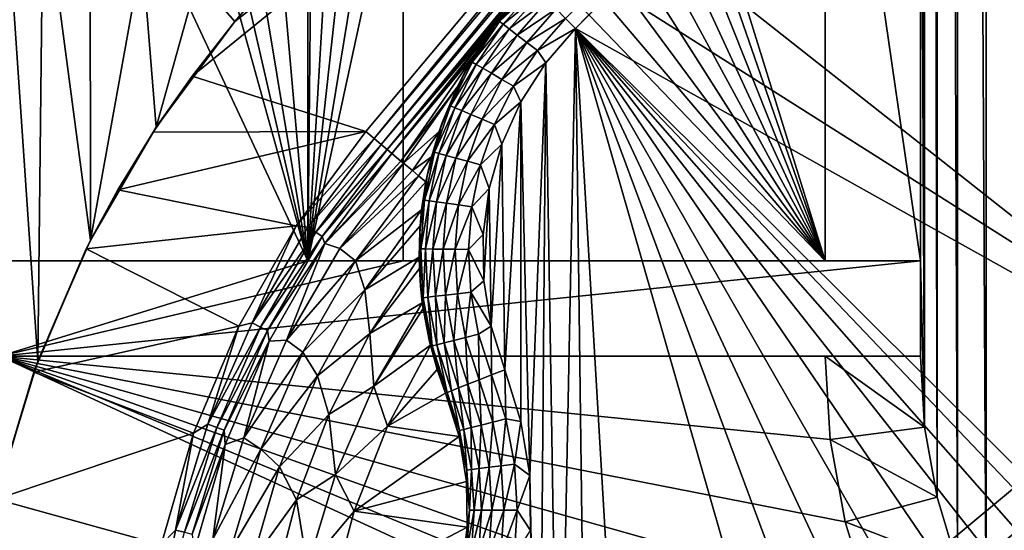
# Model space of a CAD drawing. Header units: metres. Extents: x -205 to 205, y -104 to 104.
# Tile 311 of 656: x -61 to -46, y -40 to -32. Entities that reach past the tile are written whole.
import ezdxf

# ---------------------------------------------------------------- set-up
doc = ezdxf.new("R2010")
doc.units = ezdxf.units.M
doc.layers.add('solid_01_2-CONSUMER_EHM_BOX_SW0001', color=7, linetype='CONTINUOUS')

msp = doc.modelspace()

# ---------------------------------------------------------------- linework, layer by layer
at = {"layer": 'solid_01_2-CONSUMER_EHM_BOX_SW0001'}
for points in [[(-200.010849, -74.958488), (-200.010773, 75.041512), (-0.010778, 75.04142)], [(-0.010849, -74.95858), (-200.010849, -74.958488), (-0.010778, 75.04142)], [(-45.504356, -42.843384, 63.099998), (-46.061474, 41.943027, 63.099998), (-45.49667, 42.907265, 63.099998)], [(-46.068989, -41.879044, 63.099998), (-46.509281, 40.918793, 63.099998), (-46.061474, 41.943027, 63.099998)], [(-45.504356, -42.843384, 63.099998), (-46.068989, -41.879044, 63.099998), (-46.061474, 41.943027, 63.099998)], [(-46.516613, -40.854729, 63.099998), (-46.83366, 39.849041, 63.099998), (-46.509281, 40.918793, 63.099998)], [(-46.068989, -41.879044, 63.099998), (-46.516613, -40.854729, 63.099998), (-46.509281, 40.918793, 63.099998)], [(-46.840797, -39.78492, 63.099998), (-47.030098, 38.748962, 63.099998), (-46.83366, 39.849041, 63.099998)], [(-46.516613, -40.854729, 63.099998), (-46.840797, -39.78492, 63.099998), (-46.83366, 39.849041, 63.099998)], [(-47.030098, 38.748962, 63.099998), (-47.037041, -38.684807, 63.099998), (-47.098759, 12.032925, 63.099998)], [(-46.840797, -39.78492, 63.099998), (-47.037041, -38.684807, 63.099998), (-47.030098, 38.748962, 63.099998)], [(-43.000031, 37.541439, 75), (-62.692566, -21.952003, 75), (-43.000065, -37.458561, 75)], [(-47.099728, 3.032924, 63.099998), (-47.098759, 12.032925, 63.099998), (-47.037041, -38.684807, 63.099998)], [(-47.037041, -38.684807, 63.099998), (-47.101665, -22.468756, 63.099998), (-47.099728, 3.032924, 63.099998)], [(-43.000065, -37.458561, 75), (-62.692566, -21.952003, 75), (-63.601807, -24.424149, 75)], [(-47.037041, -38.684807, 63.099998), (-47.101791, -24.218756, 63.099998), (-47.101665, -22.468756, 63.099998)], [(-52.692944, -32.25491, 13.474928), (-52.535599, -32.412258, 13.5), (-43.478027, -23.104588, 13.484238)], [(-43.478027, -23.104588, 13.484238), (-52.535599, -32.412258, 13.5), (-43.472324, -23.207573, 13.494987)], [(-43.472324, -23.207573, 13.494987), (-52.535599, -32.412258, 13.5), (-43.480381, -23.297558, 13.499115)], [(-43.480381, -23.297558, 13.499115), (-52.535599, -32.412258, 13.5), (-43.500061, -23.376728, 13.5)], [(-43.500065, -37.458561, 13.5), (-43.500061, -23.376728, 13.5), (-52.535599, -32.412258, 13.5)], [(-58.572994, -33.162811, 1.571667), (-55.837051, -34.035175, 1.571667), (-47.685936, -24.321066, 1.571667)], [(-58.572994, -33.162811, 1.571667), (-47.685936, -24.321066, 1.571667), (-57.901031, -32.303291, 1.571667)], [(-57.901031, -32.303291, 1.571667), (-47.685936, -24.321066, 1.571667), (-57.567448, -31.905743, 1.571667)], [(-55.710209, -34.141609, 1.656628), (-47.685936, -24.321066, 1.571667), (-55.837051, -34.035175, 1.571667)], [(-55.710209, -34.141609, 1.656628), (-47.558853, -24.4277, 1.656828), (-47.685936, -24.321066, 1.571667)], [(-47.037041, -38.684807, 63.099998), (-47.101898, -25.718756, 63.099998), (-47.101791, -24.218756, 63.099998)], [(-43.000065, -37.458561, 75), (-63.601807, -24.424149, 75), (-63.60397, -54.56757, 75)], [(-55.597309, -34.236343, 1.771182), (-47.558853, -24.4277, 1.656828), (-55.710209, -34.141609, 1.656628)], [(-55.597309, -34.236343, 1.771182), (-47.445988, -24.522406, 1.771438), (-47.558853, -24.4277, 1.656828)], [(-55.502689, -34.315739, 1.911131), (-47.445988, -24.522406, 1.771438), (-55.597309, -34.236343, 1.771182)], [(-55.502689, -34.315739, 1.911131), (-47.351402, -24.60177, 1.911433), (-47.445988, -24.522406, 1.771438)], [(-53.512287, -31.993067, 1.957378), (-47.351402, -24.60177, 1.911433), (-55.502689, -34.315739, 1.911131)], [(-56.75264, -36.068062, 72), (-61.602642, -36.067715, 72), (-61.601898, -25.717714, 72)], [(-56.75264, -36.068062, 72), (-61.601898, -25.717714, 72), (-59.007263, -27.973104, 72)], [(-48.602642, -36.068649, 72), (-51.980488, -26.343319, 72), (-51.8186, -25.718416, 72)], [(-48.601898, -25.718649, 72), (-48.602642, -36.068649, 72), (-51.8186, -25.718416, 72)], [(-48.602642, -36.068649, 69.5), (-48.602642, -36.068649, 72), (-48.601898, -25.718649, 72)], [(-48.602642, -36.068649, 69.5), (-48.601898, -25.718649, 72), (-48.601898, -25.718649, 69.5)], [(-48.602642, -36.068649, 69.5), (-48.601898, -25.718649, 69.5), (-47.102642, -36.068756, 69.5)], [(-48.601898, -25.718649, 69.5), (-47.101898, -25.718756, 69.5), (-47.102642, -36.068756, 69.5)], [(-47.037041, -38.684807, 63.099998), (-47.102642, -36.068756, 63.099998), (-47.101898, -25.718756, 63.099998)], [(-47.101898, -25.718756, 69.5), (-47.101898, -25.718756, 63.099998), (-47.102642, -36.068756, 63.099998)], [(-47.101898, -25.718756, 69.5), (-47.102642, -36.068756, 63.099998), (-47.102642, -36.068756, 69.5)], [(-48.602642, -36.068649, 72), (-52.234898, -26.936014, 72), (-51.980488, -26.343319, 72)], [(-48.602642, -36.068649, 72), (-52.576565, -27.484056, 72), (-52.234898, -26.936014, 72)], [(-48.602642, -36.068649, 72), (-52.996857, -27.973536, 72), (-52.576565, -27.484056, 72)], [(-56.75264, -36.068062, 72), (-59.007263, -27.973104, 72), (-58.517784, -28.393396, 72)], [(-48.602642, -36.068649, 72), (-53.486397, -28.393759, 72), (-52.996857, -27.973536, 72)], [(-56.75264, -36.068062, 72), (-58.517784, -28.393396, 72), (-57.969742, -28.735062, 72)], [(-48.602642, -36.068649, 72), (-54.034489, -28.735344, 72), (-53.486397, -28.393759, 72)], [(-56.75264, -36.068062, 72), (-57.969742, -28.735062, 72), (-57.377048, -28.989473, 72)], [(-48.602642, -36.068649, 72), (-54.62722, -28.989672, 72), (-54.034489, -28.735344, 72)], [(-56.75264, -36.068062, 72), (-57.377048, -28.989473, 72), (-56.752144, -29.151363, 72)], [(-48.602642, -36.068649, 72), (-55.252144, -29.15147, 72), (-54.62722, -28.989672, 72)], [(-56.752144, -29.151363, 72), (-56.752144, -29.151363, 67), (-56.75264, -36.068062, 67.02655)], [(-56.75264, -36.068062, 67.02655), (-56.752144, -29.151363, 67), (-56.687202, -29.162453, 67)], [(-56.75264, -36.068062, 72), (-56.752144, -29.151363, 72), (-56.75264, -36.068062, 67.02655)], [(-56.75264, -36.068062, 67.02655), (-55.625416, -29.201384, 66.568085), (-55.252144, -29.15147, 66.416206)], [(-55.25264, -36.068169, 66.416206), (-56.75264, -36.068062, 67.02655), (-55.252144, -29.15147, 66.416206)], [(-55.25264, -36.068169, 72), (-55.252144, -29.15147, 66.416206), (-55.252144, -29.15147, 67)], [(-55.25264, -36.068169, 72), (-55.252144, -29.15147, 67), (-55.252144, -29.15147, 72)], [(-55.25264, -36.068169, 72), (-55.25264, -36.068169, 66.416206), (-55.252144, -29.15147, 66.416206)], [(-48.602642, -36.068649, 72), (-55.25264, -36.068169, 72), (-55.252144, -29.15147, 72)], [(-56.75264, -36.068062, 67.02655), (-56.687202, -29.162453, 67), (-56.345837, -29.204144, 66.861221)], [(-56.75264, -36.068062, 67.02655), (-56.002148, -29.218559, 66.721382), (-55.625416, -29.201384, 66.568085)], [(-56.75264, -36.068062, 67.02655), (-56.345837, -29.204144, 66.861221), (-56.002148, -29.218559, 66.721382)], [(-61.616348, -39.624882, 1.5), (-61.007786, -37.646294, 1.5), (-61.570423, -29.404696, 1.5)], [(-61.007786, -37.646294, 1.5), (-60.921299, -30.112871, 1.5), (-61.570423, -29.404696, 1.5)], [(-61.007786, -37.646294, 1.5), (-60.1754, -35.744205, 1.5), (-60.921299, -30.112871, 1.5)], [(-60.1754, -35.744205, 1.5), (-60.180515, -30.728884, 1.5), (-60.921299, -30.112871, 1.5)], [(-60.1754, -35.744205, 1.5), (-59.365047, -31.237093, 1.5), (-60.180515, -30.728884, 1.5)], [(-60.1754, -35.744205, 1.5), (-59.140625, -33.965061, 1.5), (-59.365047, -31.237093, 1.5)], [(-59.140625, -33.965061, 1.5), (-58.491138, -31.630711, 1.5), (-59.365047, -31.237093, 1.5)], [(-59.140625, -33.965061, 1.5), (-57.901031, -32.303291, 1.5), (-58.491138, -31.630711, 1.5)], [(-57.901031, -32.303291, 1.5), (-57.567448, -31.905743, 1.5), (-58.491138, -31.630711, 1.5)], [(-53.811607, -32.363235, 12.5), (-53.242706, -31.705151, 12.5), (-53.758545, -32.293083, 1.963943)], [(-53.811607, -32.363235, 12.5), (-53.225151, -31.722702, 12.721427), (-53.242706, -31.705151, 12.5)], [(-53.733505, -32.301292, 12.721548), (-53.225151, -31.722702, 12.721427), (-53.811607, -32.363235, 12.5)], [(-53.242706, -31.705151, 12.5), (-53.512287, -31.993067, 1.957378), (-53.758545, -32.293083, 1.963943)], [(-53.733505, -32.301292, 12.721548), (-53.172955, -31.7749, 12.933075), (-53.225151, -31.722702, 12.721427)], [(-53.675003, -32.346355, 12.933187), (-53.172955, -31.7749, 12.933075), (-53.733505, -32.301292, 12.721548)], [(-53.675003, -32.346355, 12.933187), (-53.088734, -31.859121, 13.122963), (-53.172955, -31.7749, 12.933075)], [(-57.567448, -31.905743, 1.571667), (-57.567448, -31.905743, 1.5), (-57.901031, -32.303291, 1.5)], [(-57.901031, -32.303291, 1.571667), (-57.567448, -31.905743, 1.571667), (-57.901031, -32.303291, 1.5)], [(-53.580631, -32.41906, 13.123061), (-53.088734, -31.859121, 13.122963), (-53.675003, -32.346355, 12.933187)], [(-53.580631, -32.41906, 13.123061), (-52.976719, -31.971134, 13.281551), (-53.088734, -31.859121, 13.122963)], [(-53.758545, -32.293083, 1.963943), (-53.512287, -31.993067, 1.957378), (-55.502689, -34.315739, 1.911131)], [(-53.455124, -32.515747, 13.28163), (-52.976719, -31.971134, 13.281551), (-53.580631, -32.41906, 13.123061)], [(-53.455124, -32.515747, 13.28163), (-52.842545, -32.105312, 13.400871), (-52.976719, -31.971134, 13.281551)], [(-53.30479, -32.631557, 13.400926), (-52.842545, -32.105312, 13.400871), (-53.455124, -32.515747, 13.28163)], [(-53.30479, -32.631557, 13.400926), (-52.692944, -32.25491, 13.474928), (-52.842545, -32.105312, 13.400871)], [(-53.137184, -32.760677, 13.474956), (-52.692944, -32.25491, 13.474928), (-53.30479, -32.631557, 13.400926)], [(-53.137184, -32.760677, 13.474956), (-52.535599, -32.412258, 13.5), (-52.692944, -32.25491, 13.474928)], [(-57.901031, -32.303291, 1.571667), (-57.901031, -32.303291, 1.5), (-59.140625, -33.965061, 1.5)], [(-58.572994, -33.162811, 1.571667), (-57.901031, -32.303291, 1.571667), (-59.140625, -33.965061, 1.5)], [(-53.758545, -32.293083, 1.963943), (-55.502689, -34.315739, 1.911131), (-55.429699, -34.376984, 2.071429)], [(-53.962494, -32.575211, 2.005704), (-53.758545, -32.293083, 1.963943), (-55.429699, -34.376984, 2.071429)], [(-54.279373, -33.096668, 12.5), (-53.811607, -32.363235, 12.5), (-54.112408, -32.807098, 2.071429)], [(-54.163208, -32.94046, 12.72167), (-53.811607, -32.363235, 12.5), (-54.279373, -33.096668, 12.5)], [(-54.163208, -32.94046, 12.72167), (-53.733505, -32.301292, 12.721548), (-53.811607, -32.363235, 12.5)], [(-53.675003, -32.346355, 12.933187), (-53.733505, -32.301292, 12.721548), (-54.163208, -32.94046, 12.72167)], [(-54.099373, -32.977638, 12.9333), (-53.675003, -32.346355, 12.933187), (-54.163208, -32.94046, 12.72167)], [(-53.811607, -32.363235, 12.5), (-53.962494, -32.575211, 2.005704), (-54.112408, -32.807098, 2.071429)], [(-53.580631, -32.41906, 13.123061), (-53.675003, -32.346355, 12.933187), (-54.099373, -32.977638, 12.9333)], [(-53.811607, -32.363235, 12.5), (-53.758545, -32.293083, 1.963943), (-53.962494, -32.575211, 2.005704)], [(-53.137184, -32.760677, 13.474956), (-53.005222, -32.954681, 13.5), (-52.535599, -32.412258, 13.5)], [(-52.799175, -45.69643, 13.5), (-52.535599, -32.412258, 13.5), (-53.005222, -32.954681, 13.5)], [(-52.799175, -45.69643, 13.5), (-52.373676, -45.002834, 13.5), (-52.535599, -32.412258, 13.5)], [(-43.616688, -41.280739, 13.5), (-43.500065, -37.458561, 13.5), (-52.535599, -32.412258, 13.5)], [(-51.833702, -44.367565, 13.5), (-49.712379, -42.246246, 13.5), (-52.535599, -32.412258, 13.5)], [(-49.077129, -41.706284, 13.5), (-52.535599, -32.412258, 13.5), (-49.712379, -42.246246, 13.5)], [(-52.373676, -45.002834, 13.5), (-51.833702, -44.367565, 13.5), (-52.535599, -32.412258, 13.5)], [(-44.378178, -40.966618, 13.5), (-43.616688, -41.280739, 13.5), (-52.535599, -32.412258, 13.5)], [(-45.178871, -40.773182, 13.5), (-44.378178, -40.966618, 13.5), (-52.535599, -32.412258, 13.5)], [(-46.000145, -40.709747, 13.5), (-45.178871, -40.773182, 13.5), (-52.535599, -32.412258, 13.5)], [(-46.821411, -40.773205, 13.5), (-46.000145, -40.709747, 13.5), (-52.535599, -32.412258, 13.5)], [(-47.622089, -40.96666, 13.5), (-46.821411, -40.773205, 13.5), (-52.535599, -32.412258, 13.5)], [(-48.383553, -41.280792, 13.5), (-47.622089, -40.96666, 13.5), (-52.535599, -32.412258, 13.5)], [(-49.077129, -41.706284, 13.5), (-48.383553, -41.280792, 13.5), (-52.535599, -32.412258, 13.5)], [(-53.99641, -33.037609, 13.123158), (-53.580631, -32.41906, 13.123061), (-54.099373, -32.977638, 12.9333)], [(-53.455124, -32.515747, 13.28163), (-53.580631, -32.41906, 13.123061), (-53.99641, -33.037609, 13.123158)], [(-53.859493, -33.117359, 13.281707), (-53.455124, -32.515747, 13.28163), (-53.99641, -33.037609, 13.123158)], [(-53.30479, -32.631557, 13.400926), (-53.455124, -32.515747, 13.28163), (-53.859493, -33.117359, 13.281707)], [(-54.112408, -32.807098, 2.071429), (-53.962494, -32.575211, 2.005704), (-55.429699, -34.376984, 2.071429)], [(-53.695499, -33.212879, 13.40098), (-53.30479, -32.631557, 13.400926), (-53.859493, -33.117359, 13.281707)], [(-53.137184, -32.760677, 13.474956), (-53.30479, -32.631557, 13.400926), (-53.695499, -33.212879, 13.40098)], [(-54.112408, -32.807098, 2.071429), (-55.429699, -34.376984, 2.071429), (-55.286152, -34.497437, 2.399778)], [(-54.401661, -33.335751, 2.291544), (-54.112408, -32.807098, 2.071429), (-55.286152, -34.497437, 2.399778)], [(-54.279373, -33.096668, 12.5), (-54.112408, -32.807098, 2.071429), (-54.401661, -33.335751, 2.291544)], [(-53.512669, -33.319374, 13.474983), (-53.137184, -32.760677, 13.474956), (-53.695499, -33.212879, 13.40098)], [(-53.512669, -33.319374, 13.474983), (-53.005222, -32.954681, 13.5), (-53.137184, -32.760677, 13.474956)], [(-54.507122, -33.629585, 12.721791), (-54.163208, -32.94046, 12.72167), (-54.279373, -33.096668, 12.5)], [(-54.099373, -32.977638, 12.9333), (-54.163208, -32.94046, 12.72167), (-54.507122, -33.629585, 12.721791)], [(-54.439014, -33.658257, 12.933412), (-54.099373, -32.977638, 12.9333), (-54.507122, -33.629585, 12.721791)], [(-53.99641, -33.037609, 13.123158), (-54.099373, -32.977638, 12.9333), (-54.439014, -33.658257, 12.933412)], [(-53.512669, -33.319374, 13.474983), (-53.396458, -33.566254, 13.5), (-53.005222, -32.954681, 13.5)], [(-53.005222, -32.954681, 13.5), (-53.396458, -33.566254, 13.5), (-53.257771, -39.444721, 13.5)], [(-53.113308, -46.457912, 13.5), (-53.005222, -32.954681, 13.5), (-53.257771, -39.444721, 13.5)], [(-53.113308, -46.457912, 13.5), (-52.799175, -45.69643, 13.5), (-53.005222, -32.954681, 13.5)], [(-59.187351, -34.04512, 1.571667), (-58.572994, -33.162811, 1.571667), (-59.140625, -33.965061, 1.5)], [(-59.187351, -34.04512, 1.571667), (-55.837051, -34.035175, 1.571667), (-58.572994, -33.162811, 1.571667)], [(-54.636166, -33.89003, 12.5), (-54.279373, -33.096668, 12.5), (-54.401661, -33.335751, 2.291544)], [(-54.507122, -33.629585, 12.721791), (-54.279373, -33.096668, 12.5), (-54.636166, -33.89003, 12.5)], [(-54.32917, -33.704494, 13.123256), (-53.99641, -33.037609, 13.123158), (-54.439014, -33.658257, 12.933412)], [(-53.859493, -33.117359, 13.281707), (-53.99641, -33.037609, 13.123158), (-54.32917, -33.704494, 13.123256)], [(-54.183113, -33.76598, 13.281785), (-53.859493, -33.117359, 13.281707), (-54.32917, -33.704494, 13.123256)], [(-53.695499, -33.212879, 13.40098), (-53.859493, -33.117359, 13.281707), (-54.183113, -33.76598, 13.281785)], [(-54.401661, -33.335751, 2.291544), (-55.286152, -34.497437, 2.399778), (-55.245838, -34.531265, 2.474663)], [(-54.401661, -33.335751, 2.291544), (-55.245838, -34.531265, 2.474663), (-54.686089, -34.032433, 2.612327)], [(-54.636166, -33.89003, 12.5), (-54.401661, -33.335751, 2.291544), (-54.686089, -34.032433, 2.612327)], [(-54.008183, -33.839615, 13.401033), (-53.695499, -33.212879, 13.40098), (-54.183113, -33.76598, 13.281785)], [(-53.512669, -33.319374, 13.474983), (-53.695499, -33.212879, 13.40098), (-54.008183, -33.839615, 13.401033)], [(-53.813164, -33.921711, 13.475011), (-53.512669, -33.319374, 13.474983), (-54.008183, -33.839615, 13.401033)], [(-53.813164, -33.921711, 13.475011), (-53.396458, -33.566254, 13.5), (-53.512669, -33.319374, 13.474983)], [(-54.759537, -34.357224, 12.721913), (-54.507122, -33.629585, 12.721791), (-54.636166, -33.89003, 12.5)], [(-54.439014, -33.658257, 12.933412), (-54.507122, -33.629585, 12.721791), (-54.759537, -34.357224, 12.721913)], [(-53.813164, -33.921711, 13.475011), (-53.696026, -34.230827, 13.5), (-53.396458, -33.566254, 13.5)], [(-53.396458, -33.566254, 13.5), (-53.696026, -34.230827, 13.5), (-53.651779, -37.78125, 13.5)], [(-53.396458, -33.566254, 13.5), (-53.651779, -37.78125, 13.5), (-53.396145, -38.595013, 13.5)], [(-53.396458, -33.566254, 13.5), (-53.396145, -38.595013, 13.5), (-53.257771, -39.444721, 13.5)], [(-54.688278, -34.376904, 12.933524), (-54.439014, -33.658257, 12.933412), (-54.759537, -34.357224, 12.721913)], [(-54.32917, -33.704494, 13.123256), (-54.439014, -33.658257, 12.933412), (-54.688278, -34.376904, 12.933524)], [(-54.57338, -34.408634, 13.123353), (-54.32917, -33.704494, 13.123256), (-54.688278, -34.376904, 12.933524)], [(-54.183113, -33.76598, 13.281785), (-54.32917, -33.704494, 13.123256), (-54.57338, -34.408634, 13.123353)], [(-54.420609, -34.450825, 13.281862), (-54.183113, -33.76598, 13.281785), (-54.57338, -34.408634, 13.123353)], [(-54.008183, -33.839615, 13.401033), (-54.183113, -33.76598, 13.281785), (-54.420609, -34.450825, 13.281862)], [(-59.187351, -34.04512, 1.571667), (-59.140625, -33.965061, 1.5), (-60.1754, -35.744205, 1.5)], [(-54.874485, -34.726646, 12.5), (-54.636166, -33.89003, 12.5), (-54.805305, -34.431587, 2.789893)], [(-54.759537, -34.357224, 12.721913), (-54.636166, -33.89003, 12.5), (-54.874485, -34.726646, 12.5)], [(-54.636166, -33.89003, 12.5), (-54.686089, -34.032433, 2.612327), (-54.805305, -34.431587, 2.789893)], [(-54.237644, -34.501354, 13.401088), (-54.008183, -33.839615, 13.401033), (-54.420609, -34.450825, 13.281862)], [(-53.813164, -33.921711, 13.475011), (-54.008183, -33.839615, 13.401033), (-54.237644, -34.501354, 13.401088)], [(-54.033676, -34.557682, 13.475039), (-53.813164, -33.921711, 13.475011), (-54.237644, -34.501354, 13.401088)], [(-54.033676, -34.557682, 13.475039), (-53.696026, -34.230827, 13.5), (-53.813164, -33.921711, 13.475011)], [(-59.744102, -34.950222, 1.571667), (-59.187351, -34.04512, 1.571667), (-60.1754, -35.744205, 1.5)], [(-59.744102, -34.950222, 1.571667), (-56.934204, -35.515156, 1.571667), (-55.837051, -34.035175, 1.571667)], [(-59.744102, -34.950222, 1.571667), (-55.837051, -34.035175, 1.571667), (-59.187351, -34.04512, 1.571667)], [(-56.934204, -35.515156, 1.571667), (-55.710209, -34.141609, 1.656628), (-55.837051, -34.035175, 1.571667)], [(-54.686089, -34.032433, 2.612327), (-55.245838, -34.531265, 2.474663), (-55.106319, -34.648335, 2.696117)], [(-54.686089, -34.032433, 2.612327), (-55.106319, -34.648335, 2.696117), (-54.805305, -34.431587, 2.789893)], [(-56.934204, -35.515156, 1.571667), (-56.751968, -35.537674, 1.656628), (-55.710209, -34.141609, 1.656628)], [(-55.597309, -34.236343, 1.771182), (-55.710209, -34.141609, 1.656628), (-56.751968, -35.537674, 1.656628)], [(-56.629017, -35.618935, 1.771182), (-55.597309, -34.236343, 1.771182), (-56.751968, -35.537674, 1.656628)], [(-55.502689, -34.315739, 1.911131), (-55.597309, -34.236343, 1.771182), (-56.629017, -35.618935, 1.771182)], [(-54.033676, -34.557682, 13.475039), (-53.895405, -34.930111, 13.5), (-53.696026, -34.230827, 13.5)], [(-53.696026, -34.230827, 13.5), (-53.895405, -34.930111, 13.5), (-53.866295, -37.09663, 13.5)], [(-53.696026, -34.230827, 13.5), (-53.866295, -37.09663, 13.5), (-53.651779, -37.78125, 13.5)], [(-56.52597, -35.687038, 1.911131), (-55.502689, -34.315739, 1.911131), (-56.629017, -35.618935, 1.771182)], [(-55.429699, -34.376984, 2.071429), (-55.502689, -34.315739, 1.911131), (-56.52597, -35.687038, 1.911131)], [(-56.483871, -35.796425, 2.071429), (-55.429699, -34.376984, 2.071429), (-56.52597, -35.687038, 1.911131)], [(-55.286152, -34.497437, 2.399778), (-55.429699, -34.376984, 2.071429), (-56.483871, -35.796425, 2.071429)], [(-54.805305, -34.431587, 2.789893), (-55.106319, -34.648335, 2.696117), (-55.007225, -34.731483, 2.826262)], [(-54.805305, -34.431587, 2.789893), (-55.007225, -34.731483, 2.826262), (-54.89431, -34.826233, 2.953668)], [(-54.91626, -35.111282, 12.722034), (-54.759537, -34.357224, 12.721913), (-54.874485, -34.726646, 12.5)], [(-54.688278, -34.376904, 12.933524), (-54.759537, -34.357224, 12.721913), (-54.91626, -35.111282, 12.722034)], [(-54.843037, -35.121635, 12.933637), (-54.688278, -34.376904, 12.933524), (-54.91626, -35.111282, 12.722034)], [(-54.874485, -34.726646, 12.5), (-54.805305, -34.431587, 2.789893), (-54.89431, -34.826233, 2.953668)], [(-54.57338, -34.408634, 13.123353), (-54.688278, -34.376904, 12.933524), (-54.843037, -35.121635, 12.933637)], [(-54.724983, -35.138325, 13.123451), (-54.57338, -34.408634, 13.123353), (-54.843037, -35.121635, 12.933637)], [(-54.420609, -34.450825, 13.281862), (-54.57338, -34.408634, 13.123353), (-54.724983, -35.138325, 13.123451)], [(-55.286152, -34.497437, 2.399778), (-56.483871, -35.796425, 2.071429), (-55.245838, -34.531265, 2.474663)], [(-55.245838, -34.531265, 2.474663), (-56.483871, -35.796425, 2.071429), (-56.24625, -35.871914, 2.474663)], [(-55.106319, -34.648335, 2.696117), (-55.245838, -34.531265, 2.474663), (-56.24625, -35.871914, 2.474663)], [(-54.568035, -35.160519, 13.28194), (-54.420609, -34.450825, 13.281862), (-54.724983, -35.138325, 13.123451)], [(-54.237644, -34.501354, 13.401088), (-54.420609, -34.450825, 13.281862), (-54.568035, -35.160519, 13.28194)], [(-54.380077, -35.187096, 13.401142), (-54.237644, -34.501354, 13.401088), (-54.568035, -35.160519, 13.28194)], [(-54.033676, -34.557682, 13.475039), (-54.237644, -34.501354, 13.401088), (-54.380077, -35.187096, 13.401142)], [(-54.170551, -35.216721, 13.475066), (-54.033676, -34.557682, 13.475039), (-54.380077, -35.187096, 13.401142)], [(-54.170551, -35.216721, 13.475066), (-53.895405, -34.930111, 13.5), (-54.033676, -34.557682, 13.475039)], [(-55.106319, -34.648335, 2.696117), (-56.24625, -35.871914, 2.474663), (-55.007225, -34.731483, 2.826262)], [(-56.24625, -35.871914, 2.474663), (-56.000793, -36.065498, 2.826262), (-55.007225, -34.731483, 2.826262)], [(-55.007225, -34.731483, 2.826262), (-56.000793, -36.065498, 2.826262), (-54.89431, -34.826233, 2.953668)], [(-54.989326, -35.588936, 12.5), (-54.874485, -34.726646, 12.5), (-54.984612, -35.517414, 3.194685)], [(-54.91626, -35.111282, 12.722034), (-54.874485, -34.726646, 12.5), (-54.989326, -35.588936, 12.5)], [(-54.874485, -34.726646, 12.5), (-54.960842, -35.262867, 3.113558), (-54.984612, -35.517414, 3.194685)], [(-54.874485, -34.726646, 12.5), (-54.89431, -34.826233, 2.953668), (-54.960842, -35.262867, 3.113558)], [(-56.000793, -36.065498, 2.826262), (-54.960842, -35.262867, 3.113558), (-54.89431, -34.826233, 2.953668)], [(-60.243248, -35.878113, 1.571667), (-59.744102, -34.950222, 1.571667), (-60.1754, -35.744205, 1.5)], [(-60.243248, -35.878113, 1.571667), (-56.934204, -35.515156, 1.571667), (-59.744102, -34.950222, 1.571667)], [(-54.170551, -35.216721, 13.475066), (-53.991245, -35.650913, 13.5), (-53.895405, -34.930111, 13.5)], [(-53.895405, -34.930111, 13.5), (-53.991245, -35.650913, 13.5), (-53.981369, -36.379795, 13.5)], [(-53.895405, -34.930111, 13.5), (-53.981369, -36.379795, 13.5), (-53.866295, -37.09663, 13.5)], [(-54.974682, -35.87923, 12.722157), (-54.91626, -35.111282, 12.722034), (-54.989326, -35.588936, 12.5)], [(-54.843037, -35.121635, 12.933637), (-54.91626, -35.111282, 12.722034), (-54.974682, -35.87923, 12.722157)], [(-54.900711, -35.880077, 12.933749), (-54.843037, -35.121635, 12.933637), (-54.974682, -35.87923, 12.722157)], [(-54.724983, -35.138325, 13.123451), (-54.843037, -35.121635, 12.933637), (-54.900711, -35.880077, 12.933749)], [(-54.781471, -35.881447, 13.123549), (-54.724983, -35.138325, 13.123451), (-54.900711, -35.880077, 12.933749)], [(-54.568035, -35.160519, 13.28194), (-54.724983, -35.138325, 13.123451), (-54.781471, -35.881447, 13.123549)], [(-54.622952, -35.883266, 13.282018), (-54.568035, -35.160519, 13.28194), (-54.781471, -35.881447, 13.123549)], [(-54.380077, -35.187096, 13.401142), (-54.568035, -35.160519, 13.28194), (-54.622952, -35.883266, 13.282018)], [(-54.433121, -35.885445, 13.401196), (-54.380077, -35.187096, 13.401142), (-54.622952, -35.883266, 13.282018)], [(-54.170551, -35.216721, 13.475066), (-54.380077, -35.187096, 13.401142), (-54.433121, -35.885445, 13.401196)], [(-56.000793, -36.065498, 2.826262), (-55.853741, -36.524158, 3.113388), (-54.960842, -35.262867, 3.113558)], [(-54.984612, -35.517414, 3.194685), (-54.960842, -35.262867, 3.113558), (-55.853741, -36.524158, 3.113388)], [(-54.221512, -35.887875, 13.475094), (-54.170551, -35.216721, 13.475066), (-54.433121, -35.885445, 13.401196)], [(-54.221512, -35.887875, 13.475094), (-53.991245, -35.650913, 13.5), (-54.170551, -35.216721, 13.475066)], [(-60.243248, -35.878113, 1.571667), (-57.83836, -37.093304, 1.571667), (-56.934204, -35.515156, 1.571667)], [(-56.934204, -35.515156, 1.571667), (-57.83836, -37.093304, 1.571667), (-57.627983, -37.043282, 1.656628)], [(-56.934204, -35.515156, 1.571667), (-57.627983, -37.043282, 1.656628), (-56.751968, -35.537674, 1.656628)], [(-54.999771, -36.007351, 3.326002), (-54.984612, -35.517414, 3.194685), (-55.853741, -36.524158, 3.113388)], [(-54.989326, -35.588936, 12.5), (-54.984612, -35.517414, 3.194685), (-54.999771, -36.007351, 3.326002)], [(-56.629017, -35.618935, 1.771182), (-56.751968, -35.537674, 1.656628), (-57.627983, -37.043282, 1.656628)], [(-57.496578, -37.110012, 1.771182), (-56.629017, -35.618935, 1.771182), (-57.627983, -37.043282, 1.656628)], [(-56.52597, -35.687038, 1.911131), (-56.629017, -35.618935, 1.771182), (-57.496578, -37.110012, 1.771182)], [(-54.989326, -35.588936, 12.5), (-54.999771, -36.007351, 3.326002), (-54.995312, -36.186607, 3.365683)], [(-54.978268, -36.458763, 12.5), (-54.989326, -35.588936, 12.5), (-54.995312, -36.186607, 3.365683)], [(-54.974682, -35.87923, 12.722157), (-54.989326, -35.588936, 12.5), (-54.978268, -36.458763, 12.5)], [(-54.221512, -35.887875, 13.475094), (-53.981369, -36.379795, 13.5), (-53.991245, -35.650913, 13.5)], [(-60.243248, -35.878113, 1.571667), (-60.1754, -35.744205, 1.5), (-61.007786, -37.646294, 1.5)], [(-57.386448, -37.165943, 1.911131), (-56.52597, -35.687038, 1.911131), (-57.496578, -37.110012, 1.771182)], [(-56.483871, -35.796425, 2.071429), (-56.52597, -35.687038, 1.911131), (-57.386448, -37.165943, 1.911131)], [(-57.362556, -37.3307, 2.071429), (-56.483871, -35.796425, 2.071429), (-57.386448, -37.165943, 1.911131)], [(-57.087494, -37.31776, 2.474663), (-56.483871, -35.796425, 2.071429), (-57.362556, -37.3307, 2.071429)], [(-56.24625, -35.871914, 2.474663), (-56.483871, -35.796425, 2.071429), (-57.087494, -37.31776, 2.474663)], [(-61.069931, -37.817204, 1.571667), (-60.243248, -35.878113, 1.571667), (-61.007786, -37.646294, 1.5)], [(-61.069931, -37.817204, 1.571667), (-57.83836, -37.093304, 1.571667), (-60.243248, -35.878113, 1.571667)], [(-56.24625, -35.871914, 2.474663), (-57.087494, -37.31776, 2.474663), (-56.000793, -36.065498, 2.826262)], [(-54.933842, -36.648312, 12.722278), (-54.974682, -35.87923, 12.722157), (-54.978268, -36.458763, 12.5)], [(-54.900711, -35.880077, 12.933749), (-54.974682, -35.87923, 12.722157), (-54.933842, -36.648312, 12.722278)], [(-54.860348, -36.639633, 12.933862), (-54.900711, -35.880077, 12.933749), (-54.933842, -36.648312, 12.722278)], [(-54.781471, -35.881447, 13.123549), (-54.900711, -35.880077, 12.933749), (-54.860348, -36.639633, 12.933862)], [(-54.741898, -36.625648, 13.123646), (-54.781471, -35.881447, 13.123549), (-54.860348, -36.639633, 12.933862)], [(-54.622952, -35.883266, 13.282018), (-54.781471, -35.881447, 13.123549), (-54.741898, -36.625648, 13.123646)], [(-54.584442, -36.607063, 13.282096), (-54.622952, -35.883266, 13.282018), (-54.741898, -36.625648, 13.123646)], [(-54.433121, -35.885445, 13.401196), (-54.622952, -35.883266, 13.282018), (-54.584442, -36.607063, 13.282096)], [(-54.395893, -36.584801, 13.40125), (-54.433121, -35.885445, 13.401196), (-54.584442, -36.607063, 13.282096)], [(-54.221512, -35.887875, 13.475094), (-54.433121, -35.885445, 13.401196), (-54.395893, -36.584801, 13.40125)], [(-54.185722, -36.55999, 13.475121), (-54.221512, -35.887875, 13.475094), (-54.395893, -36.584801, 13.40125)], [(-54.185722, -36.55999, 13.475121), (-53.981369, -36.379795, 13.5), (-54.221512, -35.887875, 13.475094)], [(-61.602749, -37.567715, 69), (-61.602642, -36.067715, 69), (-56.75264, -36.068062, 67.02655)], [(-55.25264, -36.068169, 66.416206), (-61.602749, -37.567715, 69), (-56.75264, -36.068062, 67.02655)], [(-55.25264, -36.068169, 66.416206), (-47.102642, -36.068756, 63.099998), (-61.602749, -37.567715, 69)], [(-61.602749, -37.567715, 69), (-47.102642, -36.068756, 63.099998), (-47.102749, -37.568756, 63.099998)], [(-61.602642, -36.067715, 72), (-56.75264, -36.068062, 67.02655), (-61.602642, -36.067715, 69)], [(-56.75264, -36.068062, 72), (-56.75264, -36.068062, 67.02655), (-61.602642, -36.067715, 72)], [(-57.087494, -37.31776, 2.474663), (-56.833374, -37.505497, 2.826262), (-56.000793, -36.065498, 2.826262)], [(-56.000793, -36.065498, 2.826262), (-56.833374, -37.505497, 2.826262), (-55.853741, -36.524158, 3.113388)], [(-55.776184, -37.208618, 3.325905), (-54.999771, -36.007351, 3.326002), (-55.853741, -36.524158, 3.113388)], [(-54.995312, -36.186607, 3.365683), (-54.999771, -36.007351, 3.326002), (-55.776184, -37.208618, 3.325905)], [(-48.602642, -36.068649, 69.5), (-47.102642, -36.068756, 63.099998), (-55.25264, -36.068169, 66.416206)], [(-48.602642, -36.068649, 69.5), (-55.25264, -36.068169, 66.416206), (-55.25264, -36.068169, 72)], [(-48.602642, -36.068649, 69.5), (-55.25264, -36.068169, 72), (-48.602642, -36.068649, 72)], [(-48.602642, -36.068649, 69.5), (-47.102642, -36.068756, 69.5), (-47.102642, -36.068756, 63.099998)], [(-47.037041, -38.684807, 63.099998), (-47.102749, -37.568756, 63.099998), (-47.102642, -36.068756, 63.099998)], [(-54.949223, -36.727249, 3.45635), (-54.995312, -36.186607, 3.365683), (-55.776184, -37.208618, 3.325905)], [(-54.978268, -36.458763, 12.5), (-54.995312, -36.186607, 3.365683), (-54.949223, -36.727249, 3.45635)], [(-54.185722, -36.55999, 13.475121), (-53.866295, -37.09663, 13.5), (-53.981369, -36.379795, 13.5)], [(-56.833374, -37.505497, 2.826262), (-56.602734, -37.878357, 3.113388), (-55.853741, -36.524158, 3.113388)], [(-55.776184, -37.208618, 3.325905), (-55.853741, -36.524158, 3.113388), (-56.602734, -37.878357, 3.113388)], [(-54.978268, -36.458763, 12.5), (-54.949223, -36.727249, 3.45635), (-54.936714, -36.817394, 3.466957)], [(-54.841549, -37.317852, 12.5), (-54.978268, -36.458763, 12.5), (-54.936714, -36.817394, 3.466957)], [(-54.933842, -36.648312, 12.722278), (-54.978268, -36.458763, 12.5), (-54.841549, -37.317852, 12.5)], [(-54.395893, -36.584801, 13.40125), (-54.584442, -36.607063, 13.282096), (-54.453156, -37.319878, 13.282173)], [(-54.26902, -37.273548, 13.401304), (-54.395893, -36.584801, 13.40125), (-54.453156, -37.319878, 13.282173)], [(-54.185722, -36.55999, 13.475121), (-54.395893, -36.584801, 13.40125), (-54.26902, -37.273548, 13.401304)], [(-54.063782, -37.221905, 13.475149), (-54.185722, -36.55999, 13.475121), (-54.26902, -37.273548, 13.401304)], [(-54.063782, -37.221905, 13.475149), (-53.866295, -37.09663, 13.5), (-54.185722, -36.55999, 13.475121)], [(-55.710625, -38.037266, 3.45631), (-54.949223, -36.727249, 3.45635), (-55.776184, -37.208618, 3.325905)], [(-54.936714, -36.817394, 3.466957), (-54.949223, -36.727249, 3.45635), (-55.710625, -38.037266, 3.45631)], [(-54.860348, -36.639633, 12.933862), (-54.933842, -36.648312, 12.722278), (-54.794415, -37.405746, 12.7224)], [(-54.794415, -37.405746, 12.7224), (-54.933842, -36.648312, 12.722278), (-54.841549, -37.317852, 12.5)], [(-54.741898, -36.625648, 13.123646), (-54.860348, -36.639633, 12.933862), (-54.722622, -37.38768, 12.933973)], [(-54.722622, -37.38768, 12.933973), (-54.860348, -36.639633, 12.933862), (-54.794415, -37.405746, 12.7224)], [(-54.584442, -36.607063, 13.282096), (-54.741898, -36.625648, 13.123646), (-54.60693, -37.35857, 13.123743)], [(-54.60693, -37.35857, 13.123743), (-54.741898, -36.625648, 13.123646), (-54.722622, -37.38768, 12.933973)], [(-54.453156, -37.319878, 13.282173), (-54.584442, -36.607063, 13.282096), (-54.60693, -37.35857, 13.123743)], [(-54.82262, -37.396191, 3.5), (-54.936714, -36.817394, 3.466957), (-55.710625, -38.037266, 3.45631)], [(-54.841549, -37.317852, 12.5), (-54.936714, -36.817394, 3.466957), (-54.82262, -37.396191, 3.5)], [(-57.83836, -37.093304, 1.571667), (-58.326859, -38.638847, 1.656628), (-57.627983, -37.043282, 1.656628)], [(-57.496578, -37.110012, 1.771182), (-57.627983, -37.043282, 1.656628), (-58.326859, -38.638847, 1.656628)], [(-61.069931, -37.817204, 1.571667), (-58.553757, -38.781013, 1.571667), (-57.83836, -37.093304, 1.571667)], [(-57.83836, -37.093304, 1.571667), (-58.553757, -38.781013, 1.571667), (-58.326859, -38.638847, 1.656628)], [(-58.188709, -38.690182, 1.771182), (-57.496578, -37.110012, 1.771182), (-58.326859, -38.638847, 1.656628)], [(-57.386448, -37.165943, 1.911131), (-57.496578, -37.110012, 1.771182), (-58.188709, -38.690182, 1.771182)], [(-58.072922, -38.733208, 1.911131), (-57.386448, -37.165943, 1.911131), (-58.188709, -38.690182, 1.771182)], [(-57.362556, -37.3307, 2.071429), (-57.386448, -37.165943, 1.911131), (-58.072922, -38.733208, 1.911131)], [(-56.422779, -38.487835, 3.325905), (-55.776184, -37.208618, 3.325905), (-56.602734, -37.878357, 3.113388)], [(-55.710625, -38.037266, 3.45631), (-55.776184, -37.208618, 3.325905), (-56.422779, -38.487835, 3.325905)], [(-54.063782, -37.221905, 13.475149), (-54.26902, -37.273548, 13.401304), (-54.054615, -37.940239, 13.401358)], [(-53.857712, -37.862621, 13.475177), (-53.866295, -37.09663, 13.5), (-54.063782, -37.221905, 13.475149)], [(-53.857712, -37.862621, 13.475177), (-54.063782, -37.221905, 13.475149), (-54.054615, -37.940239, 13.401358)], [(-53.857712, -37.862621, 13.475177), (-53.651779, -37.78125, 13.5), (-53.866295, -37.09663, 13.5)], [(-58.053402, -38.958221, 2.071429), (-57.362556, -37.3307, 2.071429), (-58.072922, -38.733208, 1.911131)], [(-57.758625, -38.849995, 2.474663), (-57.362556, -37.3307, 2.071429), (-58.053402, -38.958221, 2.071429)], [(-57.087494, -37.31776, 2.474663), (-57.362556, -37.3307, 2.071429), (-57.758625, -38.849995, 2.474663)], [(-57.087494, -37.31776, 2.474663), (-57.758625, -38.849995, 2.474663), (-56.833374, -37.505497, 2.826262)], [(-54.841549, -37.317852, 12.5), (-54.82262, -37.396191, 3.5), (-54.714718, -37.776112, 3.5)], [(-54.841549, -37.317852, 12.5), (-54.714718, -37.776112, 3.5), (-54.582043, -38.148144, 3.5)], [(-54.582043, -38.148144, 12.5), (-54.841549, -37.317852, 12.5), (-54.582043, -38.148144, 3.5)], [(-54.794415, -37.405746, 12.7224), (-54.841549, -37.317852, 12.5), (-54.582043, -38.148144, 12.5)], [(-54.60693, -37.35857, 13.123743), (-54.722622, -37.38768, 12.933973), (-54.489819, -38.11179, 12.934086)], [(-54.453156, -37.319878, 13.282173), (-54.60693, -37.35857, 13.123743), (-54.378815, -38.068031, 13.12384)], [(-54.378815, -38.068031, 13.12384), (-54.60693, -37.35857, 13.123743), (-54.489819, -38.11179, 12.934086)], [(-54.26902, -37.273548, 13.401304), (-54.453156, -37.319878, 13.282173), (-54.231274, -38.009876, 13.282251)], [(-54.231274, -38.009876, 13.282251), (-54.453156, -37.319878, 13.282173), (-54.378815, -38.068031, 13.12384)], [(-54.054615, -37.940239, 13.401358), (-54.26902, -37.273548, 13.401304), (-54.231274, -38.009876, 13.282251)], [(-42.945229, -38.233303, 75), (-43.000065, -37.458561, 75), (-63.60397, -54.56757, 75)], [(-57.758625, -38.849995, 2.474663), (-57.493786, -39.032139, 2.826262), (-56.833374, -37.505497, 2.826262)], [(-56.833374, -37.505497, 2.826262), (-57.493786, -39.032139, 2.826262), (-56.602734, -37.878357, 3.113388)], [(-55.498203, -38.667084, 3.5), (-54.82262, -37.396191, 3.5), (-55.710625, -38.037266, 3.45631)], [(-54.714718, -37.776112, 3.5), (-54.82262, -37.396191, 3.5), (-55.498203, -38.667084, 3.5)], [(-54.722622, -37.38768, 12.933973), (-54.794415, -37.405746, 12.7224), (-54.558716, -38.13895, 12.722521)], [(-54.558716, -38.13895, 12.722521), (-54.794415, -37.405746, 12.7224), (-54.582043, -38.148144, 12.5)], [(-54.489819, -38.11179, 12.934086), (-54.722622, -37.38768, 12.933973), (-54.558716, -38.13895, 12.722521)], [(-61.069931, -37.817204, 1.571667), (-61.007786, -37.646294, 1.5), (-61.616348, -39.624882, 1.5)], [(-61.60397, -54.567715, 72), (-61.602749, -37.567715, 72), (-45.893673, -44.798588, 72)], [(-61.602749, -37.567715, 72), (-61.602749, -37.567715, 69), (-47.102749, -37.568756, 63.099998)], [(-48.602749, -37.568649, 69.5), (-61.602749, -37.567715, 72), (-47.102749, -37.568756, 63.099998)], [(-61.602749, -37.567715, 72), (-46.696651, -43.758213, 72), (-45.893673, -44.798588, 72)], [(-61.602749, -37.567715, 72), (-47.369553, -42.630024, 72), (-46.696651, -43.758213, 72)], [(-61.602749, -37.567715, 72), (-47.903378, -41.429111, 72), (-47.369553, -42.630024, 72)], [(-61.602749, -37.567715, 72), (-48.290169, -40.173103, 72), (-47.903378, -41.429111, 72)], [(-61.602749, -37.567715, 72), (-48.524338, -38.88052, 72), (-48.290169, -40.173103, 72)], [(-61.602749, -37.567715, 72), (-48.602749, -37.568649, 72), (-48.524338, -38.88052, 72)], [(-48.602749, -37.568649, 69.5), (-48.602749, -37.568649, 72), (-61.602749, -37.567715, 72)], [(-48.602749, -37.568649, 69.5), (-47.102749, -37.568756, 63.099998), (-47.102749, -37.568756, 69.5)], [(-48.524338, -38.88052, 69.5), (-48.524338, -38.88052, 72), (-48.602749, -37.568649, 72)], [(-48.524338, -38.88052, 69.5), (-48.602749, -37.568649, 72), (-48.602749, -37.568649, 69.5)], [(-48.602749, -37.568649, 69.5), (-47.102749, -37.568756, 69.5), (-47.037041, -38.684807, 69.5)], [(-48.524338, -38.88052, 69.5), (-48.602749, -37.568649, 69.5), (-47.037041, -38.684807, 69.5)], [(-47.102749, -37.568756, 69.5), (-47.102749, -37.568756, 63.099998), (-47.037041, -38.684807, 63.099998)], [(-47.102749, -37.568756, 69.5), (-47.037041, -38.684807, 63.099998), (-47.037041, -38.684807, 69.5)], [(-61.663765, -39.817577, 1.571667), (-61.069931, -37.817204, 1.571667), (-61.616348, -39.624882, 1.5)], [(-61.663765, -39.817577, 1.571667), (-58.553757, -38.781013, 1.571667), (-61.069931, -37.817204, 1.571667)], [(-54.714718, -37.776112, 3.5), (-55.498203, -38.667084, 3.5), (-54.582043, -38.148144, 3.5)], [(-53.634647, -38.553112, 13.475146), (-53.651779, -37.78125, 13.5), (-53.857712, -37.862621, 13.475177)], [(-53.634647, -38.553112, 13.475146), (-53.396145, -38.595013, 13.5), (-53.651779, -37.78125, 13.5)], [(-57.493786, -39.032139, 2.826262), (-57.197495, -39.30703, 3.113388), (-56.602734, -37.878357, 3.113388)], [(-56.422779, -38.487835, 3.325905), (-56.602734, -37.878357, 3.113388), (-57.197495, -39.30703, 3.113388)], [(-54.023693, -38.652382, 13.282164), (-54.054615, -37.940239, 13.401358), (-54.231274, -38.009876, 13.282251)], [(-53.839714, -38.605438, 13.401298), (-53.857712, -37.862621, 13.475177), (-54.054615, -37.940239, 13.401358)], [(-54.023693, -38.652382, 13.282164), (-53.839714, -38.605438, 13.401298), (-54.054615, -37.940239, 13.401358)], [(-53.839714, -38.605438, 13.401298), (-53.634647, -38.553112, 13.475146), (-53.857712, -37.862621, 13.475177)], [(-56.316422, -39.428738, 3.45631), (-55.710625, -38.037266, 3.45631), (-56.422779, -38.487835, 3.325905)], [(-55.498203, -38.667084, 3.5), (-55.710625, -38.037266, 3.45631), (-56.316422, -39.428738, 3.45631)], [(-54.367508, -38.832733, 3.5), (-54.582043, -38.148144, 3.5), (-55.498203, -38.667084, 3.5)], [(-54.367508, -38.832733, 12.5), (-54.558716, -38.13895, 12.722521), (-54.582043, -38.148144, 12.5)], [(-54.367508, -38.832733, 3.5), (-54.582043, -38.148144, 12.5), (-54.582043, -38.148144, 3.5)], [(-54.367508, -38.832733, 3.5), (-54.367508, -38.832733, 12.5), (-54.582043, -38.148144, 12.5)], [(-54.364655, -38.73938, 12.722384), (-54.489819, -38.11179, 12.934086), (-54.558716, -38.13895, 12.722521)], [(-54.364655, -38.73938, 12.722384), (-54.558716, -38.13895, 12.722521), (-54.367508, -38.832733, 12.5)], [(-54.292923, -38.721077, 12.93396), (-54.378815, -38.068031, 13.12384), (-54.489819, -38.11179, 12.934086)], [(-54.292923, -38.721077, 12.93396), (-54.489819, -38.11179, 12.934086), (-54.364655, -38.73938, 12.722384)], [(-54.177334, -38.691586, 13.123731), (-54.231274, -38.009876, 13.282251), (-54.378815, -38.068031, 13.12384)], [(-54.292923, -38.721077, 12.93396), (-54.177334, -38.691586, 13.123731), (-54.378815, -38.068031, 13.12384)], [(-54.177334, -38.691586, 13.123731), (-54.023693, -38.652382, 13.282164), (-54.231274, -38.009876, 13.282251)], [(-42.77953, -39.000404, 75), (-42.945229, -38.233303, 75), (-63.60397, -54.56757, 75)], [(-56.930771, -39.82814, 3.325905), (-56.422779, -38.487835, 3.325905), (-57.197495, -39.30703, 3.113388)], [(-56.316422, -39.428738, 3.45631), (-56.422779, -38.487835, 3.325905), (-56.930771, -39.82814, 3.325905)], [(-54.023693, -38.652382, 13.282164), (-53.89827, -39.315823, 13.282076), (-53.839714, -38.605438, 13.401298)], [(-53.89827, -39.315823, 13.282076), (-53.709877, -39.292309, 13.401237), (-53.839714, -38.605438, 13.401298)], [(-53.839714, -38.605438, 13.401298), (-53.709877, -39.292309, 13.401237), (-53.634647, -38.553112, 13.475146)], [(-53.709877, -39.292309, 13.401237), (-53.499882, -39.266098, 13.475115), (-53.634647, -38.553112, 13.475146)], [(-53.634647, -38.553112, 13.475146), (-53.499882, -39.266098, 13.475115), (-53.396145, -38.595013, 13.5)], [(-53.499882, -39.266098, 13.475115), (-53.257771, -39.444721, 13.5), (-53.396145, -38.595013, 13.5)], [(-58.553757, -38.781013, 1.571667), (-58.839497, -40.303616, 1.656628), (-58.326859, -38.638847, 1.656628)], [(-58.188709, -38.690182, 1.771182), (-58.326859, -38.638847, 1.656628), (-58.839497, -40.303616, 1.656628)], [(-58.696404, -40.338886, 1.771182), (-58.188709, -38.690182, 1.771182), (-58.839497, -40.303616, 1.656628)], [(-58.072922, -38.733208, 1.911131), (-58.188709, -38.690182, 1.771182), (-58.696404, -40.338886, 1.771182)], [(-58.576469, -40.368446, 1.911131), (-58.072922, -38.733208, 1.911131), (-58.696404, -40.338886, 1.771182)], [(-58.053402, -38.958221, 2.071429), (-58.072922, -38.733208, 1.911131), (-58.576469, -40.368446, 1.911131)], [(-56.024734, -40.005627, 3.5), (-55.498203, -38.667084, 3.5), (-56.316422, -39.428738, 3.45631)], [(-54.367508, -38.832733, 3.5), (-55.498203, -38.667084, 3.5), (-56.024734, -40.005627, 3.5)], [(-54.247372, -39.359394, 12.722247), (-54.364655, -38.73938, 12.722384), (-54.367508, -38.832733, 12.5)], [(-54.292923, -38.721077, 12.93396), (-54.364655, -38.73938, 12.722384), (-54.247372, -39.359394, 12.722247)], [(-54.292923, -38.721077, 12.93396), (-54.173943, -39.350231, 12.933833), (-54.177334, -38.691586, 13.123731)], [(-54.292923, -38.721077, 12.93396), (-54.247372, -39.359394, 12.722247), (-54.173943, -39.350231, 12.933833)], [(-54.177334, -38.691586, 13.123731), (-54.055595, -39.335461, 13.123621), (-54.023693, -38.652382, 13.282164)], [(-54.173943, -39.350231, 12.933833), (-54.055595, -39.335461, 13.123621), (-54.177334, -38.691586, 13.123731)], [(-54.055595, -39.335461, 13.123621), (-53.89827, -39.315823, 13.282076), (-54.023693, -38.652382, 13.282164)], [(-48.524338, -38.88052, 69.5), (-47.037041, -38.684807, 69.5), (-46.840797, -39.78492, 69.5)], [(-47.037041, -38.684807, 69.5), (-47.037041, -38.684807, 63.099998), (-46.840797, -39.78492, 63.099998)], [(-47.037041, -38.684807, 69.5), (-46.840797, -39.78492, 63.099998), (-46.840797, -39.78492, 69.5)], [(-61.663765, -39.817577, 1.571667), (-59.06472, -40.536453, 1.571667), (-58.553757, -38.781013, 1.571667)], [(-58.553757, -38.781013, 1.571667), (-59.06472, -40.536453, 1.571667), (-58.839497, -40.303616, 1.656628)], [(-57.758625, -38.849995, 2.474663), (-58.053402, -38.958221, 2.071429), (-58.250919, -40.448689, 2.474663)], [(-57.758625, -38.849995, 2.474663), (-58.250919, -40.448689, 2.474663), (-57.493786, -39.032139, 2.826262)], [(-54.367508, -38.832733, 3.5), (-56.024734, -40.005627, 3.5), (-54.253155, -39.540981, 3.5)], [(-54.247372, -39.359394, 12.722247), (-54.367508, -38.832733, 12.5), (-54.253155, -39.540981, 12.5)], [(-54.253155, -39.540981, 3.5), (-54.253155, -39.540981, 12.5), (-54.367508, -38.832733, 12.5)], [(-54.367508, -38.832733, 3.5), (-54.253155, -39.540981, 3.5), (-54.367508, -38.832733, 12.5)], [(-48.290169, -40.173103, 69.5), (-48.290169, -40.173103, 72), (-48.524338, -38.88052, 72)], [(-48.290169, -40.173103, 69.5), (-48.524338, -38.88052, 72), (-48.524338, -38.88052, 69.5)], [(-48.290169, -40.173103, 69.5), (-48.524338, -38.88052, 69.5), (-46.840797, -39.78492, 69.5)], [(-42.505062, -39.738918, 75), (-42.77953, -39.000404, 75), (-63.60397, -54.56757, 75)], [(-58.546677, -40.65609, 2.071429), (-58.053402, -38.958221, 2.071429), (-58.576469, -40.368446, 1.911131)], [(-58.250919, -40.448689, 2.474663), (-58.053402, -38.958221, 2.071429), (-58.546677, -40.65609, 2.071429)], [(-58.250919, -40.448689, 2.474663), (-57.973156, -40.624928, 2.826262), (-57.493786, -39.032139, 2.826262)], [(-57.493786, -39.032139, 2.826262), (-57.973156, -40.624928, 2.826262), (-57.197495, -39.30703, 3.113388)], [(-57.973156, -40.624928, 2.826262), (-57.630745, -40.792675, 3.113388), (-57.197495, -39.30703, 3.113388)], [(-56.930771, -39.82814, 3.325905), (-57.197495, -39.30703, 3.113388), (-57.630745, -40.792675, 3.113388)], [(-54.208714, -39.989216, 12.722111), (-54.247372, -39.359394, 12.722247), (-54.253155, -39.540981, 12.5)], [(-54.173943, -39.350231, 12.933833), (-54.247372, -39.359394, 12.722247), (-54.208714, -39.989216, 12.722111)], [(-54.173943, -39.350231, 12.933833), (-54.208714, -39.989216, 12.722111), (-54.134747, -39.989326, 12.933707)], [(-54.173943, -39.350231, 12.933833), (-54.134747, -39.989326, 12.933707), (-54.055595, -39.335461, 13.123621)], [(-54.134747, -39.989326, 12.933707), (-54.015507, -39.989502, 13.123511), (-54.055595, -39.335461, 13.123621)], [(-54.055595, -39.335461, 13.123621), (-54.015507, -39.989502, 13.123511), (-53.89827, -39.315823, 13.282076)], [(-54.015507, -39.989502, 13.123511), (-53.856987, -39.989738, 13.281989), (-53.89827, -39.315823, 13.282076)], [(-53.89827, -39.315823, 13.282076), (-53.856987, -39.989738, 13.281989), (-53.709877, -39.292309, 13.401237)], [(-53.856987, -39.989738, 13.281989), (-53.667149, -39.990021, 13.401175), (-53.709877, -39.292309, 13.401237)], [(-53.709877, -39.292309, 13.401237), (-53.667149, -39.990021, 13.401175), (-53.499882, -39.266098, 13.475115)], [(-53.667149, -39.990021, 13.401175), (-53.455532, -39.990334, 13.475083), (-53.499882, -39.266098, 13.475115)], [(-53.499882, -39.266098, 13.475115), (-53.455532, -39.990334, 13.475083), (-53.257771, -39.444721, 13.5)], [(-56.757393, -40.880886, 3.45631), (-56.316422, -39.428738, 3.45631), (-56.930771, -39.82814, 3.325905)], [(-56.024734, -40.005627, 3.5), (-56.316422, -39.428738, 3.45631), (-56.757393, -40.880886, 3.45631)], [(-54.253155, -39.540981, 3.5), (-56.024734, -40.005627, 3.5), (-54.241341, -40.258301, 3.5)], [(-54.208714, -39.989216, 12.722111), (-54.253155, -39.540981, 12.5), (-54.241341, -40.258301, 12.5)], [(-54.241341, -40.258301, 3.5), (-54.241341, -40.258301, 12.5), (-54.253155, -39.540981, 12.5)], [(-54.253155, -39.540981, 3.5), (-54.241341, -40.258301, 3.5), (-54.253155, -39.540981, 12.5)], [(-53.455532, -39.990334, 13.475083), (-53.242691, -40.310345, 13.5), (-53.257771, -39.444721, 13.5)], [(-53.113308, -46.457912, 13.5), (-53.257771, -39.444721, 13.5), (-53.242691, -40.310345, 13.5)], [(-42.128551, -40.429611, 75), (-42.505062, -39.738918, 75), (-63.60397, -54.56757, 75)], [(-62.019951, -41.842663, 1.571667), (-59.06472, -40.536453, 1.571667), (-61.663765, -39.817577, 1.571667)], [(-57.294495, -41.214569, 3.325905), (-56.930771, -39.82814, 3.325905), (-57.630745, -40.792675, 3.113388)], [(-56.757393, -40.880886, 3.45631), (-56.930771, -39.82814, 3.325905), (-57.294495, -41.214569, 3.325905)], [(-48.290169, -40.173103, 69.5), (-46.840797, -39.78492, 69.5), (-46.516613, -40.854729, 69.5)], [(-46.840797, -39.78492, 69.5), (-46.840797, -39.78492, 63.099998), (-46.516613, -40.854729, 63.099998)], [(-46.840797, -39.78492, 69.5), (-46.516613, -40.854729, 63.099998), (-46.516613, -40.854729, 69.5)], [(-56.395996, -41.395916, 3.5), (-56.024734, -40.005627, 3.5), (-56.757393, -40.880886, 3.45631)], [(-54.241341, -40.258301, 3.5), (-56.024734, -40.005627, 3.5), (-56.395996, -41.395916, 3.5)], [(-54.249298, -40.618912, 12.721974), (-54.208714, -39.989216, 12.722111), (-54.241341, -40.258301, 12.5)], [(-54.134747, -39.989326, 12.933707), (-54.208714, -39.989216, 12.722111), (-54.249298, -40.618912, 12.721974)], [(-54.134747, -39.989326, 12.933707), (-54.249298, -40.618912, 12.721974), (-54.175957, -40.628288, 12.93358)], [(-54.134747, -39.989326, 12.933707), (-54.175957, -40.628288, 12.93358), (-54.015507, -39.989502, 13.123511)], [(-54.175957, -40.628288, 12.93358), (-54.057705, -40.643406, 13.123402), (-54.015507, -39.989502, 13.123511)], [(-54.015507, -39.989502, 13.123511), (-54.057705, -40.643406, 13.123402), (-53.856987, -39.989738, 13.281989)], [(-54.057705, -40.643406, 13.123402), (-53.900486, -40.663502, 13.281901), (-53.856987, -39.989738, 13.281989)], [(-53.856987, -39.989738, 13.281989), (-53.900486, -40.663502, 13.281901), (-53.667149, -39.990021, 13.401175)], [(-53.900486, -40.663502, 13.281901), (-53.712196, -40.687569, 13.401114), (-53.667149, -39.990021, 13.401175)], [(-53.667149, -39.990021, 13.401175), (-53.712196, -40.687569, 13.401114), (-53.455532, -39.990334, 13.475083)], [(-53.712196, -40.687569, 13.401114), (-53.502296, -40.714401, 13.475053), (-53.455532, -39.990334, 13.475083)], [(-53.455532, -39.990334, 13.475083), (-53.502296, -40.714401, 13.475053), (-53.242691, -40.310345, 13.5)], [(-59.06472, -40.536453, 1.571667), (-59.159237, -42.01593, 1.656628), (-58.839497, -40.303616, 1.656628)], [(-58.696404, -40.338886, 1.771182), (-58.839497, -40.303616, 1.656628), (-59.159237, -42.01593, 1.656628)], [(-54.241341, -40.258301, 3.5), (-56.395996, -41.395916, 3.5), (-54.332306, -40.969929, 3.5)], [(-54.249298, -40.618912, 12.721974), (-54.241341, -40.258301, 12.5), (-54.332306, -40.969929, 12.5)], [(-54.332306, -40.969929, 3.5), (-54.332306, -40.969929, 12.5), (-54.241341, -40.258301, 12.5)], [(-54.241341, -40.258301, 3.5), (-54.332306, -40.969929, 3.5), (-54.241341, -40.258301, 12.5)], [(-47.903378, -41.429111, 69.5), (-47.903378, -41.429111, 72), (-48.290169, -40.173103, 72)], [(-47.903378, -41.429111, 69.5), (-48.290169, -40.173103, 72), (-48.290169, -40.173103, 69.5)], [(-47.903378, -41.429111, 69.5), (-48.290169, -40.173103, 69.5), (-46.516613, -40.854729, 69.5)]]:
    msp.add_3dface(points, dxfattribs=at)

doc.saveas('drawing.dxf')
